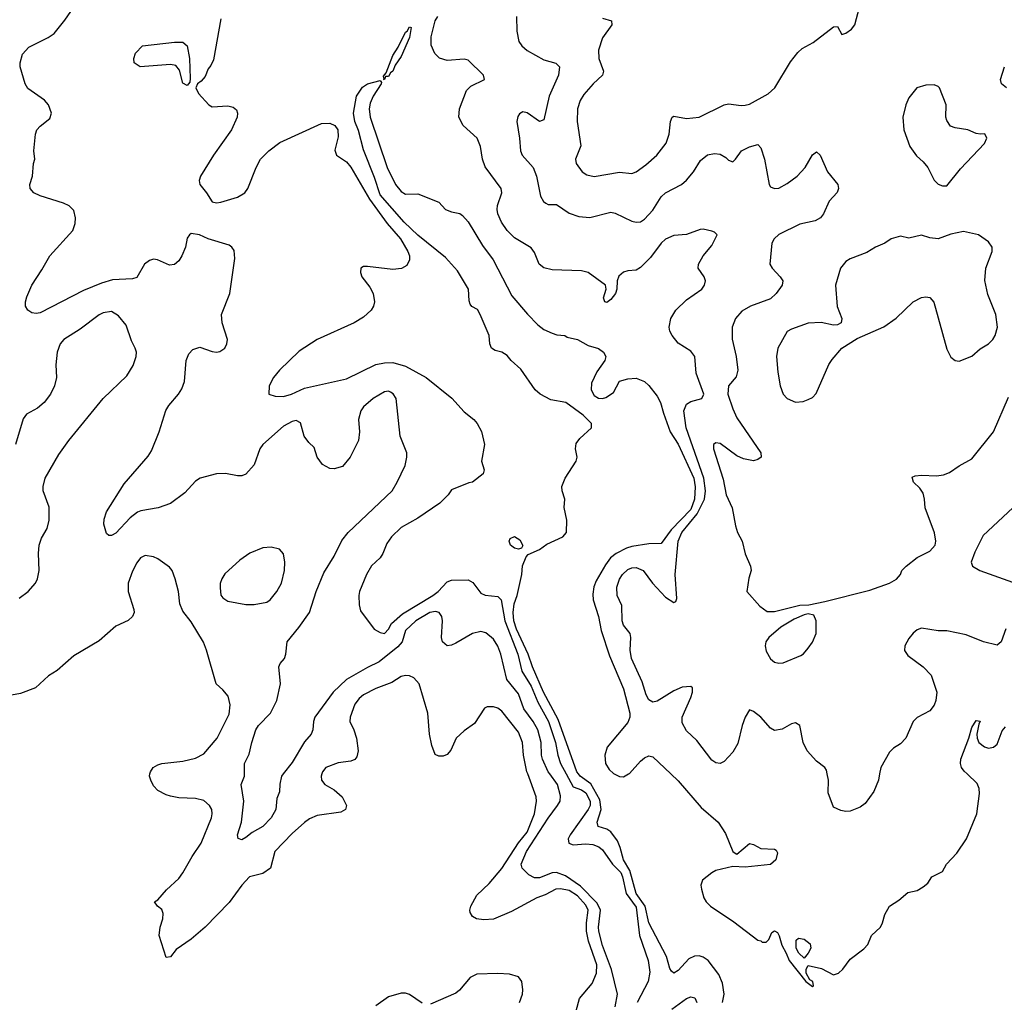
# Model space of a CAD drawing. Header units: inches. Extents: x 1550315 to 1685896, y 510706 to 640504.
# Tile 295 of 452: x 1634012 to 1638705, y 578911 to 583595. Entities that reach past the tile are written whole.
import ezdxf

# ---------------------------------------------------------------- set-up
doc = ezdxf.new("R2010")
doc.units = ezdxf.units.IN
doc.header["$MEASUREMENT"] = 0
doc.layers.add('B6537', color=7, linetype='Continuous')
doc.layers.add('B6538', color=7, linetype='Continuous')

msp = doc.modelspace()

# ---------------------------------------------------------------- linework, layer by layer
at = {"layer": 'B6537', "color": 5}
for points, elevation in [([(1635452.2, 580000), (1635449.1, 579990), (1635450.3, 579970), (1635467, 579950), (1635510, 579924.1), (1635548.1, 579890), (1635568.8, 579850), (1635565.5, 579830), (1635541.8, 579818.2), (1635430, 579801.6), (1635393.5, 579786.5), (1635370, 579768.7), (1635310, 579716.5), (1635227.6, 579630), (1635207.1, 579550), (1635170, 579526), (1635106.5, 579510), (1635070, 579469.8), (1635010, 579387.6), (1634896.7, 579270), (1634830, 579212.1), (1634757.7, 579162.3), (1634730, 579128.7), (1634710, 579124.5), (1634677.3, 579230), (1634681.9, 579270), (1634694.1, 579310), (1634695.2, 579335.2), (1634690, 579353.3), (1634668.7, 579370), (1634654, 579390), (1634670, 579399.1), (1634712, 579448), (1634770, 579500.7), (1634790, 579527.7), (1634833.4, 579606.6), (1634876.5, 579670), (1634925.6, 579790), (1634929.6, 579810), (1634927.3, 579830), (1634917, 579850), (1634890, 579873.3), (1634850, 579882.4), (1634770, 579886.3), (1634730, 579893.6), (1634710, 579899.6), (1634670, 579921.6), (1634650, 579943.7), (1634636.3, 579970), (1634631.3, 579990), (1634633, 580000)], 480), ([(1635267.5, 580000), (1635259.8, 579990), (1635251.1, 579951.1), (1635250, 579915.3), (1635237.5, 579882.5), (1635232.1, 579830), (1635210.2, 579790), (1635170.4, 579750), (1635119.2, 579720.8), (1635090, 579696.9), (1635070, 579685.1), (1635052.5, 579692.5), (1635049.8, 579710), (1635069.8, 579770), (1635080.8, 579870), (1635066.9, 579950), (1635083.1, 579990), (1635083.2, 580000)], 460), ([(1636664.1, 578870), (1636680.8, 578930), (1636739.8, 579000.2), (1636760.8, 579050), (1636762.8, 579090), (1636722.4, 579202.4), (1636712.8, 579250), (1636712.6, 579290), (1636721.5, 579350), (1636710, 579375), (1636670, 579418.3), (1636630, 579443.5), (1636590, 579453), (1636567.6, 579450), (1636516.1, 579423.9), (1636476.5, 579410), (1636355.4, 579344.6), (1636270, 579307.5), (1636224.6, 579304.6), (1636189.8, 579309.8), (1636170, 579320.7), (1636158.9, 579338.9), (1636157.2, 579350), (1636162.9, 579370), (1636190, 579422.8), (1636250, 579478.3), (1636310.2, 579549.8), (1636388.9, 579671.1), (1636430, 579723), (1636466.1, 579810), (1636475.7, 579870), (1636474, 579890), (1636433, 580000)], 480), ([(1636849.8, 578890), (1636860.5, 578950), (1636832.9, 579067.1), (1636790, 579182.4), (1636772.8, 579250), (1636769.9, 579270), (1636779.9, 579350), (1636764, 579384), (1636684.9, 579464.9), (1636613.9, 579513.9), (1636570, 579529.6), (1636550, 579529.2), (1636490, 579504), (1636465.1, 579505.1), (1636438.5, 579518.5), (1636406.6, 579550), (1636402.5, 579570), (1636427.3, 579630), (1636530, 579789.1), (1636575.7, 579850), (1636587.4, 579870), (1636590, 579896), (1636574.7, 579950), (1636538.2, 580000)], 460), ([(1636616.8, 580000), (1636650, 579939.1), (1636690, 579924.6), (1636710, 579910.4), (1636730.8, 579870), (1636731.2, 579850), (1636721.3, 579830), (1636635.2, 579710), (1636625.8, 579690), (1636629.9, 579670), (1636650, 579661.2), (1636710, 579667.4), (1636744.1, 579664.1), (1636772.7, 579652.7), (1636790, 579637.6), (1636837.4, 579570), (1636876.4, 579530), (1636885.2, 579510), (1636903, 579430), (1636950, 579364.5), (1636966.4, 579230), (1637007.1, 579110), (1637015.1, 579055.1), (1637006.8, 579010), (1636954.8, 578910)], 440), ([(1637361.1, 578910), (1637369.1, 578950), (1637362.3, 579002.3), (1637343.8, 579043.8), (1637293.6, 579110), (1637270, 579126.1), (1637250, 579132.3), (1637228.2, 579131.8), (1637201.1, 579118.9), (1637150, 579062.7), (1637130, 579049.8), (1637119.1, 579059.1), (1637110, 579073.2), (1637094.1, 579130), (1637010, 579289.8), (1636992.5, 579370), (1636949.3, 579430), (1636920, 579540), (1636889.3, 579590), (1636874.2, 579650), (1636861.2, 579681.2), (1636830, 579723.8), (1636810, 579736), (1636768.7, 579750), (1636764.2, 579770), (1636783.9, 579830), (1636776.7, 579876.7), (1636733.5, 579953.5), (1636682.7, 579990), (1636675.3, 580000)], 420), ([(1636845.6, 580000), (1636870, 579987.3), (1636890, 579986.5), (1636914.3, 580000)], 420), ([(1637115, 580000), (1637150, 579966.5), (1637260.5, 579840.5), (1637341.2, 579770), (1637375.7, 579715.7), (1637410, 579630.7), (1637421.6, 579621.6), (1637430, 579617.3), (1637490, 579667.7), (1637510, 579664), (1637544.4, 579644.4), (1637610, 579641.6), (1637617.2, 579637.2), (1637623.4, 579623.4), (1637615.3, 579590), (1637590, 579568.7), (1637470, 579556), (1637410, 579558), (1637330, 579539.3), (1637310, 579528.9), (1637266.9, 579493.1), (1637258.4, 579470), (1637260.7, 579450), (1637273.2, 579410), (1637284.1, 579390), (1637303.8, 579370), (1637415.4, 579295.4), (1637530, 579207.6), (1637543.9, 579203.9), (1637550, 579197.3), (1637570, 579198), (1637582, 579210), (1637596.4, 579243.6), (1637610, 579252), (1637623.6, 579243.6), (1637632, 579228), (1637643.6, 579183.6), (1637665.4, 579145.4), (1637678.8, 579110), (1637758.8, 579010), (1637790, 578986), (1637795.3, 578990), (1637791.5, 579010), (1637778, 579018), (1637760.9, 579050), (1637759.5, 579070), (1637770, 579086.8), (1637833.1, 579073.1), (1637890, 579042.6), (1637914.2, 579050), (1637934.9, 579070), (1637970, 579117.4), (1638034.5, 579165.5), (1638053.6, 579186.4), (1638071.3, 579230), (1638114.7, 579270), (1638124.8, 579290), (1638135.1, 579330), (1638157.2, 579370), (1638201.7, 579398.3), (1638245.1, 579434.9), (1638290, 579443.8), (1638318.5, 579461.5), (1638340.7, 579479.3), (1638359.5, 579510), (1638410, 579534.9), (1638429.4, 579570), (1638478.3, 579621.7), (1638523.7, 579690), (1638574.3, 579810), (1638586.3, 579906.3), (1638584.7, 579930), (1638574.6, 579954.6), (1638528, 580000)], 420), ([(1638110.4, 580000), (1638104.4, 579970), (1638083.5, 579916.5), (1638040.9, 579859.1), (1638018.4, 579841.6), (1637970, 579822.8), (1637950, 579821), (1637925.4, 579825.4), (1637890, 579842), (1637865.5, 579910), (1637866.7, 579970), (1637860.8, 580000)], 440), ([(1636393.3, 578910), (1636408, 578950), (1636410.7, 578970.7), (1636405.4, 579010), (1636390, 579032.8), (1636346.2, 579046.2), (1636290, 579049), (1636190, 579045), (1636158.5, 579030), (1636108, 578970), (1636090, 578955.3), (1635970, 578902.4)], 520), ([(1635930, 578906.6), (1635870, 578948.5), (1635850, 578954.5), (1635830, 578954.2), (1635770, 578937.1), (1635710, 578895.3)], 520), ([(1637120.6, 578879.4), (1637190, 578929.7), (1637210, 578938), (1637230, 578932), (1637238.5, 578910)], 440)]:
    msp.add_lwpolyline(points, dxfattribs=dict(at, elevation=elevation))
at = {"layer": 'B6537', "color": 5, "elevation": 420}
msp.add_lwpolyline([(1637750, 579121.2), (1637725.6, 579145.6), (1637713.3, 579170), (1637713.1, 579206.9), (1637723.1, 579216.9), (1637750, 579212.9), (1637778.6, 579190), (1637782.9, 579170), (1637770, 579145.1)], close=True, dxfattribs=at)
at = {"layer": 'B6538', "color": 5}
for points, elevation in [([(1635083.2, 580000), (1635083.6, 580050), (1635105.9, 580094.1), (1635117.8, 580150), (1635137.6, 580210), (1635150.6, 580230), (1635207.9, 580290), (1635237.6, 580350), (1635255, 580430), (1635247.1, 580510), (1635253.7, 580526.3), (1635274.2, 580550), (1635280.9, 580570), (1635286.6, 580630), (1635342.2, 580697.8), (1635392.8, 580770), (1635424.5, 580870), (1635461.2, 580958.8), (1635510, 581038.7), (1635546.9, 581113.1), (1635577.4, 581150), (1635787.1, 581350), (1635810.9, 581390), (1635848.4, 581470), (1635857.2, 581510), (1635856.8, 581530), (1635825, 581610), (1635806.4, 581790), (1635792, 581812), (1635779.7, 581819.7), (1635770, 581823.8), (1635750, 581822), (1635696, 581790), (1635650.4, 581750), (1635638, 581730), (1635626.5, 581690), (1635632, 581630), (1635627, 581590), (1635587.2, 581510), (1635550, 581464.7), (1635510, 581453.6), (1635490, 581456.2), (1635454.7, 581474.7), (1635430, 581509.2), (1635416.2, 581556.2), (1635390, 581579.3), (1635367, 581610), (1635350, 581673.2), (1635330, 581684.5), (1635310, 581679.6), (1635270, 581656.9), (1635170.4, 581570), (1635157.1, 581550), (1635130, 581474), (1635090, 581429), (1635070, 581421.2), (1635050, 581421.2), (1634992.4, 581432.4), (1634950, 581429.8), (1634872.4, 581410), (1634850, 581396.2), (1634799.7, 581340.3), (1634730.9, 581289.1), (1634672.3, 581267.7), (1634590, 581254.2), (1634572.8, 581247.2), (1634539, 581221), (1634470, 581146.9), (1634450, 581136.2), (1634436.5, 581136.5), (1634426, 581146), (1634413.6, 581190), (1634414, 581214), (1634425.4, 581250), (1634510, 581383.1), (1634624.8, 581515.2), (1634640.2, 581539.8), (1634676.8, 581630), (1634708.4, 581731.6), (1634723.2, 581756.8), (1634769.6, 581810), (1634784.2, 581835.8), (1634796.9, 581870), (1634805.1, 581970), (1634818.3, 582001.7), (1634836.9, 582023.1), (1634870, 582034.4), (1634930, 582012.7), (1634950, 582010.4), (1634965.8, 582014.2), (1634989.3, 582030), (1634999.6, 582050), (1635002.4, 582070), (1634976.9, 582150), (1634973.6, 582190), (1635013, 582290), (1635036.6, 582456.6), (1635034.2, 582494.2), (1635023.7, 582510), (1635010, 582519.6), (1634910, 582551.1), (1634869, 582570), (1634830, 582576.3), (1634820.5, 582570), (1634810, 582553.2), (1634801.5, 582510), (1634784.9, 582470), (1634770, 582445.6), (1634750, 582427.8), (1634725.3, 582425.3), (1634668, 582450), (1634650, 582452.8), (1634630, 582448), (1634607.6, 582430), (1634570, 582366.3), (1634550, 582360.4), (1634454.4, 582354.4), (1634401.1, 582338.9), (1634316, 582304), (1634110, 582197.4), (1634090, 582194.3), (1634070, 582197.4), (1634050.9, 582210.9), (1634040.4, 582230), (1634039.7, 582250), (1634045.9, 582274.1), (1634069.7, 582330), (1634117.5, 582402.5), (1634155, 582470), (1634265.1, 582590), (1634276.6, 582623.4), (1634278, 582650), (1634270, 582685.2), (1634247.2, 582707.2), (1634220.4, 582720.4), (1634110, 582755.1), (1634079.3, 582770), (1634062.7, 582790), (1634060.9, 582810), (1634073.6, 582850), (1634078, 582910), (1634084.2, 582930), (1634079.5, 582970), (1634087, 583050), (1634094, 583070), (1634110, 583088), (1634155.3, 583124.7), (1634163.5, 583150), (1634149.6, 583190), (1634130.8, 583210.8), (1634050, 583267.6), (1634037.7, 583290), (1634014.2, 583370), (1634014.2, 583390), (1634025.3, 583430), (1634055.9, 583464.1), (1634147, 583510), (1634175.6, 583530), (1634226.7, 583593.3), (1634310, 583713)], 460), ([(1636790, 583602.4), (1636832.7, 583590), (1636834, 583570), (1636790, 583508.2), (1636770.1, 583450), (1636772.9, 583410), (1636793.7, 583350), (1636789.1, 583330), (1636745, 583290), (1636700.9, 583239.1), (1636683.2, 583210), (1636670.2, 583169.8), (1636669.3, 583110), (1636686.5, 582993.5), (1636661.3, 582930), (1636664.9, 582910), (1636693, 582870), (1636715.3, 582855.2), (1636750, 582846.9), (1636870, 582867.7), (1636930, 582862.3), (1636950, 582870.2), (1636996.9, 582903.1), (1637048.3, 582950), (1637092.7, 583007.3), (1637107.1, 583050), (1637114, 583110), (1637122.2, 583130), (1637130, 583135.9), (1637190, 583123.6), (1637249.9, 583130.1), (1637370, 583188.7), (1637390, 583194.6), (1637450, 583186), (1637470, 583187.6), (1637490, 583192.9), (1637579.1, 583240.9), (1637611, 583270), (1637685.7, 583394.3), (1637720.9, 583439.1), (1637741.8, 583458.2), (1637793.7, 583486.3), (1637890, 583560.7), (1637910, 583562), (1637930, 583524.7), (1637950, 583531), (1637976, 583550), (1637991.5, 583570), (1638028.5, 583710)], 480), ([(1634970, 583599.1), (1634936.1, 583403.9), (1634923.5, 583376.5), (1634910, 583360.4), (1634895.5, 583324.5), (1634877.3, 583302.7), (1634859.5, 583290), (1634851.8, 583270), (1634864, 583244), (1634912.7, 583190), (1634930, 583179.6), (1635004.2, 583184.2), (1635030, 583178), (1635045.1, 583165.1), (1635049.7, 583150), (1635048.3, 583130), (1635022.2, 583070), (1634935.4, 582950), (1634874.5, 582850), (1634867.9, 582827.9), (1634870, 582809), (1634902.7, 582770), (1634930, 582727), (1634950, 582722.4), (1634970, 582725.4), (1635050, 582749.8), (1635084.6, 582770), (1635099, 582790), (1635138.6, 582890), (1635160.2, 582930), (1635199.6, 582970), (1635252.3, 583010), (1635450, 583100.5), (1635490, 583101.1), (1635513.6, 583090), (1635529, 583070), (1635530, 583036), (1635513.6, 582973.6), (1635522.6, 582950), (1635570, 582917.7), (1635590, 582892.5), (1635679.3, 582739.3), (1635763.1, 582623.1), (1635826.6, 582550), (1635861.3, 582490), (1635869.5, 582470), (1635869.4, 582450), (1635857.2, 582422.8), (1635831.4, 582408.6), (1635790, 582404.9), (1635670, 582418.7), (1635650, 582418), (1635637.2, 582410), (1635636.2, 582390), (1635643, 582370), (1635680.7, 582320.7), (1635696.8, 582290), (1635703.1, 582250), (1635698.3, 582230), (1635686.6, 582210), (1635650, 582177.7), (1635605.6, 582150), (1635430, 582070.2), (1635344.7, 582015.3), (1635250, 581924.9), (1635222, 581890), (1635201.2, 581850), (1635199, 581810), (1635230, 581800.5), (1635270, 581798.5), (1635308, 581810), (1635370, 581838.3), (1635570, 581883.7), (1635710, 581951.8), (1635750, 581959.7), (1635790, 581960.5), (1635850, 581943.2), (1635949.7, 581890), (1636071.1, 581791.1), (1636130, 581726.6), (1636176, 581690), (1636192.3, 581670), (1636212.7, 581632.7), (1636227.8, 581570), (1636212.8, 581490), (1636226, 581450), (1636220.5, 581430), (1636170, 581390.6), (1636152.1, 581387.9), (1636070, 581354), (1636054.5, 581330), (1636014.7, 581290), (1635910, 581219.7), (1635830, 581175.3), (1635783.5, 581130), (1635761.8, 581098.2), (1635743.1, 581050), (1635729.7, 581030), (1635688.6, 580991.4), (1635664.5, 580950), (1635631.5, 580870), (1635628, 580850), (1635630, 580806), (1635636.6, 580776.6), (1635702, 580690), (1635730, 580674), (1635750, 580669.4), (1635770, 580689.2), (1635783.5, 580716.5), (1635836.4, 580763.6), (1635980.8, 580850), (1636007, 580870), (1636050, 580915.3), (1636070, 580923.1), (1636150, 580925.3), (1636172, 580912), (1636210, 580861), (1636230, 580851.9), (1636290, 580845.6), (1636306.4, 580830), (1636323.4, 580730), (1636386.6, 580570), (1636405.1, 580490), (1636450, 580418.8), (1636481.6, 580341.6), (1636532.2, 580250), (1636566.2, 580150), (1636576.5, 580090), (1636589.6, 580050), (1636616.8, 580000)], 440), ([(1637860.8, 580000), (1637857.3, 580017.3), (1637850, 580030.7), (1637810, 580060.5), (1637765.3, 580110), (1637746.4, 580150), (1637730.5, 580230), (1637710, 580244), (1637690, 580239.3), (1637646.1, 580213.9), (1637610, 580207), (1637590, 580218.4), (1637544.9, 580270), (1637510, 580297.6), (1637490, 580304.9), (1637470, 580270.7), (1637454.6, 580230), (1637434.7, 580145.3), (1637410, 580103.7), (1637370, 580059.5), (1637350, 580050.3), (1637330, 580053.4), (1637310, 580066), (1637239.4, 580159.4), (1637190, 580204.9), (1637170, 580242.8), (1637169.4, 580270.6), (1637210, 580363.7), (1637218.7, 580390), (1637218.8, 580410), (1637210, 580417.3), (1637170, 580413.7), (1637130, 580395.6), (1637050, 580346.3), (1637030, 580341.7), (1637010, 580353.7), (1636997.7, 580377.7), (1636979, 580439), (1636928.3, 580550), (1636920.8, 580590), (1636925.2, 580650), (1636920.7, 580670), (1636890, 580708.9), (1636882.7, 580730), (1636882, 580802), (1636860.3, 580850), (1636857.4, 580890), (1636870, 580928), (1636885.2, 580950), (1636910, 580973.6), (1636930, 580982.4), (1636950, 580984.2), (1636984.2, 580970), (1637028.7, 580908.7), (1637090, 580842.4), (1637130, 580816.3), (1637138.9, 580821.1), (1637144.4, 580835.6), (1637135.8, 580950), (1637150.9, 581110), (1637167.9, 581150), (1637241, 581239), (1637276, 581310), (1637281, 581350), (1637273, 581410), (1637189.1, 581650), (1637177.8, 581730), (1637190, 581762.5), (1637210, 581774.8), (1637263.1, 581790), (1637272.1, 581810), (1637236.1, 581910), (1637230.3, 581990), (1637210, 582015.6), (1637150, 582052.6), (1637121.6, 582090), (1637111, 582110), (1637107.1, 582130), (1637115.4, 582170), (1637138.5, 582210), (1637190, 582259.1), (1637263.8, 582310), (1637276.4, 582330), (1637280.4, 582350), (1637274.4, 582370), (1637245.7, 582410), (1637246.7, 582430), (1637270.1, 582469.8), (1637310, 582518), (1637336, 582570), (1637322.8, 582582.8), (1637310, 582586.8), (1637270, 582596.3), (1637255.2, 582595.2), (1637190, 582571.1), (1637130, 582566.2), (1637090, 582549.5), (1637069.9, 582530.1), (1637018.8, 582461.3), (1636970, 582414), (1636950, 582401.2), (1636910, 582398.3), (1636890, 582391.8), (1636867.9, 582372.1), (1636858.9, 582350), (1636857.2, 582310), (1636851.4, 582290), (1636830, 582260.7), (1636810, 582247.6), (1636800.7, 582250), (1636794.6, 582270), (1636806.4, 582310), (1636804, 582330), (1636720.7, 582390), (1636690, 582398.2), (1636550, 582402), (1636510, 582411.7), (1636487.7, 582430), (1636465.5, 582485.5), (1636450, 582507.2), (1636370, 582555), (1636335.2, 582590), (1636308.3, 582630), (1636291.2, 582670), (1636288.3, 582690), (1636289.2, 582710), (1636309.2, 582770), (1636306.7, 582790), (1636230, 582894), (1636217.4, 582930), (1636208.4, 582990), (1636192.2, 583030), (1636125.8, 583090), (1636105.2, 583130), (1636107.5, 583170), (1636142, 583258), (1636161.5, 583278.5), (1636227.3, 583310), (1636222, 583330), (1636150, 583402.4), (1636130, 583407.2), (1636050, 583400.2), (1636012.1, 583412.1), (1635990, 583434.4), (1635973.1, 583473.1), (1635973.2, 583513.2), (1635992.3, 583590), (1636005.1, 583610)], 440), ([(1636380.2, 583610), (1636381, 583541), (1636391.2, 583491.2), (1636404.9, 583470), (1636430, 583448.2), (1636510, 583403.5), (1636567.1, 583387.1), (1636584.9, 583370), (1636580.2, 583330), (1636535.6, 583230), (1636510, 583117), (1636490, 583109.6), (1636430, 583151.6), (1636410, 583156.2), (1636394, 583146), (1636386, 583134), (1636381.3, 583110), (1636394.7, 583030), (1636398.6, 582970), (1636407.1, 582950), (1636459.5, 582890), (1636475.3, 582850), (1636494.6, 582754.6), (1636508.6, 582728.6), (1636520, 582720), (1636530, 582714.3), (1636570, 582713.6), (1636630, 582672.4), (1636676.5, 582656.5), (1636730, 582652.9), (1636830, 582676.9), (1636850, 582673.6), (1636930, 582634.6), (1636950, 582630.3), (1636970, 582631.8), (1636990, 582644.9), (1637030, 582687.7), (1637069.8, 582750), (1637090, 582769.2), (1637166, 582810), (1637189.7, 582830), (1637223.5, 582870), (1637255.9, 582924.1), (1637290, 582950.4), (1637323.3, 582956.7), (1637350, 582954.4), (1637378, 582938), (1637390, 582924.9), (1637410, 582917.6), (1637423.6, 582930), (1637451.3, 582970), (1637490, 582988.3), (1637530, 582999.5), (1637544.2, 582984.2), (1637561.7, 582930), (1637583.8, 582810), (1637590, 582798.8), (1637610, 582790.6), (1637630, 582792.7), (1637670, 582814), (1637718, 582850), (1637755.8, 582890), (1637790, 582950.5), (1637810, 582964.9), (1637827.3, 582950), (1637861.3, 582870), (1637912, 582810), (1637914.9, 582790), (1637908.5, 582771.5), (1637870.3, 582729.7), (1637843.1, 582670), (1637828, 582650), (1637803.7, 582636.3), (1637730, 582620.9), (1637630, 582571.7), (1637607.4, 582550), (1637596.5, 582530), (1637587.4, 582430), (1637597.6, 582410), (1637636.4, 582370), (1637648.4, 582350), (1637646.7, 582330), (1637617, 582290), (1637590, 582264.8), (1637494.9, 582230), (1637454.2, 582205.8), (1637423.6, 582170), (1637407.9, 582130), (1637407.2, 582072.8), (1637426.3, 581990), (1637435, 581925), (1637427.2, 581892.8), (1637390.3, 581850), (1637387.1, 581810), (1637410, 581739.5), (1637430, 581696.5), (1637543.7, 581530), (1637546, 581510), (1637530, 581498), (1637510, 581492.6), (1637461.4, 581501.4), (1637430, 581515.8), (1637350, 581574.8), (1637330, 581578.7), (1637319.3, 581570), (1637318.3, 581550), (1637364.5, 581404.5), (1637379.1, 581330), (1637408.3, 581268.3), (1637422.8, 581182.8), (1637433.4, 581150), (1637455.5, 581110), (1637468.8, 581048.8), (1637495.5, 580990), (1637498.4, 580970), (1637486.5, 580933.5), (1637478, 580870), (1637538.9, 580799), (1637573.7, 580773.7), (1637610, 580773.4), (1637730, 580804.2), (1637773.3, 580806.7), (1637850, 580821.6), (1638064.2, 580875.8), (1638157.2, 580910), (1638191.3, 580928.7), (1638209.3, 580950), (1638216, 580970), (1638237.2, 580990), (1638290, 581030.8), (1638350, 581061), (1638374.5, 581090), (1638378.4, 581110), (1638371.5, 581148.5), (1638328, 581268), (1638324.9, 581310), (1638317.8, 581337.8), (1638301.3, 581361.3), (1638272, 581390), (1638266.2, 581413.8), (1638279.5, 581420.5), (1638310, 581424.4), (1638381.2, 581421.2), (1638414.2, 581425.8), (1638442.7, 581437.3), (1638490, 581469), (1638550, 581501.3), (1638653.3, 581630), (1638724.4, 581795.6)], 460), ([(1638715.1, 583270), (1638691.8, 583290), (1638687, 583310), (1638705.2, 583370)], 460), ([(1636675.3, 580000), (1636667.9, 580010), (1636578.7, 580258.7), (1636508.9, 580388.9), (1636455.3, 580510), (1636435.8, 580570), (1636379.1, 580690), (1636366.8, 580730), (1636363.9, 580770), (1636369.3, 580810), (1636382.7, 580850), (1636404.8, 580950), (1636408.4, 580991.6), (1636425.9, 581034.1), (1636434.9, 581045.1), (1636490, 581069.6), (1636525, 581095), (1636600.7, 581130), (1636617.5, 581150), (1636618.9, 581210), (1636606.9, 581270), (1636609.8, 581309.8), (1636597.3, 581350), (1636596.3, 581370), (1636612.2, 581410), (1636663.4, 581490), (1636668.1, 581510), (1636661, 581550), (1636664.3, 581575.7), (1636681.6, 581598.4), (1636737.7, 581650), (1636737, 581670), (1636697.9, 581710), (1636615.3, 581770), (1636543.3, 581783.3), (1636492.7, 581810), (1636469.5, 581830), (1636400.9, 581930), (1636354.5, 581970), (1636334.9, 581994.9), (1636310, 582009.6), (1636278.4, 582018.4), (1636261.2, 582030), (1636253.2, 582050), (1636249.2, 582090), (1636206.6, 582190), (1636193.1, 582213.1), (1636167.6, 582227.6), (1636159.5, 582239.5), (1636154.5, 582254.5), (1636151.7, 582310), (1636098.1, 582398.1), (1636040.9, 582460.9), (1635910, 582567.2), (1635843.6, 582630), (1635730, 582759.8), (1635703.6, 582843.6), (1635650, 582974.5), (1635626.1, 583066.1), (1635609.9, 583110.1), (1635603.2, 583150), (1635617.7, 583230), (1635646.3, 583273.7), (1635670, 583288.7), (1635730, 583304.7), (1635736.3, 583296.3), (1635734.9, 583290), (1635696.5, 583230), (1635682.2, 583197.8), (1635678.3, 583170), (1635682, 583130), (1635763.6, 582890), (1635803.1, 582810), (1635830, 582775.5), (1635850, 582763), (1635910, 582764.7), (1636010, 582724.7), (1636042, 582690), (1636070, 582678.8), (1636110, 582671), (1636122.5, 582662.5), (1636150, 582630.8), (1636218.4, 582518.4), (1636268.4, 582450), (1636358.3, 582278.3), (1636431.7, 582191.7), (1636481, 582141), (1636510, 582119), (1636550, 582100.7), (1636572.5, 582092.5), (1636609.7, 582090.3), (1636621.4, 582081.4), (1636671, 582070), (1636721.3, 582041.3), (1636770, 582027.3), (1636794.4, 582010), (1636805.5, 581990), (1636801.3, 581970), (1636763.4, 581916.6), (1636736.7, 581863.3), (1636736.1, 581830), (1636750, 581804.1), (1636770, 581791.3), (1636790, 581789.5), (1636805.6, 581794.4), (1636841.4, 581818.6), (1636870, 581871.3), (1636910, 581883.1), (1636950, 581886.8), (1636990, 581871), (1637010, 581851), (1637050, 581800.7), (1637066.7, 581770), (1637079.7, 581719.7), (1637112.4, 581630), (1637150, 581572.2), (1637225.2, 581410), (1637231.3, 581368.7), (1637228.5, 581310), (1637210, 581260.5), (1637116.5, 581163.5), (1637070, 581098.2), (1637010, 581096), (1636930, 581083.9), (1636903.9, 581076.1), (1636854, 581050), (1636827.6, 581030), (1636803.3, 580996.7), (1636760, 580920), (1636748.7, 580891.3), (1636742.9, 580857.1), (1636744.4, 580830), (1636770.6, 580750), (1636784, 580684), (1636822.9, 580562.9), (1636890, 580404.9), (1636919.9, 580290), (1636919.7, 580270), (1636910, 580244.8), (1636811.8, 580128.2), (1636800.9, 580090), (1636804.7, 580050), (1636820.8, 580020.8), (1636841.9, 580001.9), (1636845.6, 580000)], 420), ([(1634010, 580837.1), (1634051.6, 580870), (1634087.3, 580910), (1634096.9, 580930), (1634105.6, 580970), (1634101.6, 581050), (1634104.2, 581090), (1634115.8, 581124.2), (1634142.4, 581170), (1634153, 581210), (1634151.8, 581271.8), (1634124.5, 581350), (1634123.6, 581370), (1634133.6, 581410), (1634198, 581522), (1634246, 581590), (1634410, 581788.7), (1634523, 581897), (1634553.2, 581946.8), (1634566.9, 581990), (1634568, 582010), (1634562.4, 582030), (1634544.2, 582064.2), (1634518.8, 582138.8), (1634483, 582183), (1634450, 582204.7), (1634410, 582198.3), (1634390, 582188.2), (1634299.8, 582120.2), (1634222.4, 582070), (1634204.6, 582050), (1634190.3, 582010), (1634183.6, 581950), (1634186.8, 581890), (1634177.8, 581850), (1634158.5, 581810), (1634129.3, 581770), (1634096.2, 581743.8), (1634045, 581715), (1634028.1, 581691.9), (1633991.3, 581570)], 480), ([(1638769.8, 581290.2), (1638604.2, 581135.8), (1638563.8, 581056.2), (1638547.1, 581010), (1638553.7, 580990), (1638587.4, 580970), (1638921.1, 580850)], 440), ([(1634633, 580000), (1634634.7, 580010), (1634648.2, 580030), (1634670, 580043.6), (1634690, 580050.2), (1634790, 580060.2), (1634850, 580075.2), (1634890, 580096.5), (1634952.7, 580170), (1635010, 580284.9), (1635015.3, 580330), (1635006, 580370), (1634980.9, 580400.9), (1634947.8, 580430), (1634903.1, 580590), (1634887.7, 580627.7), (1634830, 580725.2), (1634790, 580775.3), (1634776, 580810), (1634769.5, 580870), (1634753.6, 580930), (1634738.4, 580970), (1634725.6, 580985.6), (1634670, 581025.1), (1634650, 581034), (1634610, 581040.7), (1634588, 581030), (1634570, 581006), (1634550, 580967), (1634529.3, 580910), (1634529.4, 580869.4), (1634555.8, 580784.2), (1634557.6, 580770), (1634550.3, 580749.7), (1634528.9, 580731.1), (1634470, 580703.6), (1634390, 580634.7), (1634270, 580562.4), (1634190, 580493.7), (1634150, 580468), (1634086.7, 580410), (1634016.4, 580383.6), (1633813.5, 580346.5)], 480), ([(1636538.2, 580000), (1636530.5, 580010.5), (1636503, 580070), (1636498.3, 580090), (1636497.9, 580150), (1636480.7, 580210), (1636459.2, 580250), (1636414.9, 580310), (1636390, 580381.2), (1636333.1, 580450), (1636305.2, 580570), (1636290, 580609.7), (1636270, 580642), (1636233, 580673), (1636210, 580678.8), (1636170, 580668.8), (1636090, 580623.8), (1636070, 580614.2), (1636050, 580611), (1636027, 580630), (1636022.6, 580650), (1636027.7, 580730), (1636023.5, 580750), (1636011.3, 580770), (1635994.5, 580774.5), (1635966.3, 580770), (1635899.3, 580730), (1635850, 580682.9), (1635834.9, 580630), (1635814.6, 580605.4), (1635726, 580534), (1635670, 580507.9), (1635568.9, 580450), (1635506, 580390), (1635418.4, 580270), (1635411.6, 580250), (1635409.2, 580210), (1635400.7, 580190), (1635370, 580152.8), (1635310, 580055), (1635267.5, 580000)], 460), ([(1638711.4, 580691.4), (1638689.5, 580630), (1638670, 580614.4), (1638606, 580630), (1638522.5, 580662.5), (1638430, 580682.4), (1638390, 580681.6), (1638310, 580694.3), (1638290, 580686.5), (1638270, 580670.2), (1638250, 580646), (1638230, 580610.2), (1638228.4, 580588.4), (1638245.1, 580565.1), (1638317.4, 580510), (1638356.1, 580470), (1638382.4, 580390), (1638378.9, 580350), (1638370, 580327.7), (1638350, 580300.4), (1638290, 580268.7), (1638269.8, 580250.2), (1638235.8, 580170), (1638210, 580143.2), (1638176.9, 580123.1), (1638157, 580103), (1638116.3, 580030), (1638110.4, 580000)], 440), ([(1636433, 580000), (1636429.3, 580010), (1636413.5, 580090), (1636408.2, 580150), (1636390, 580198.9), (1636310, 580299.8), (1636290, 580312.9), (1636270, 580319.2), (1636240.2, 580319.8), (1636226.5, 580313.5), (1636179.4, 580240.6), (1636130, 580205.1), (1636092.8, 580170), (1636066.1, 580113.9), (1636050, 580091.8), (1636030, 580084.5), (1636010, 580084), (1635992.5, 580092.5), (1635975.6, 580135.6), (1635965.4, 580190), (1635956.4, 580290), (1635915.1, 580430), (1635890, 580457.4), (1635870, 580467.8), (1635850, 580469.6), (1635830, 580463.6), (1635784.9, 580435.1), (1635710, 580407), (1635650, 580376.5), (1635630, 580359.8), (1635610, 580333), (1635586.7, 580270), (1635585.6, 580250), (1635604.5, 580210), (1635616.5, 580170), (1635624.7, 580110), (1635618.3, 580081.7), (1635610, 580068.6), (1635590, 580060.3), (1635530, 580052.1), (1635470.7, 580030), (1635455.3, 580010), (1635452.2, 580000)], 480), ([(1638528, 580000), (1638513.8, 580013.8), (1638501.2, 580030), (1638496, 580050), (1638497, 580070), (1638535.4, 580170), (1638550, 580221), (1638570, 580254.8), (1638590, 580251), (1638582.5, 580237.5), (1638573.2, 580190), (1638574.6, 580170), (1638583, 580150), (1638609.7, 580129.7), (1638630, 580123.3), (1638652.5, 580127.5), (1638670, 580142.4), (1638695.1, 580204.9), (1638710, 580223.7)], 420), ([(1636914.3, 580000), (1636918, 580002), (1636970, 580061.1), (1636990, 580077.3), (1637010, 580085.9), (1637030, 580081.3), (1637115, 580000)], 420)]:
    msp.add_lwpolyline(points, dxfattribs=dict(at, elevation=elevation))
for points, elevation in [([(1635750, 583309.4), (1635746, 583310), (1635749.1, 583310.9), (1635746.3, 583326.3), (1635758, 583342), (1635790, 583424), (1635816.4, 583463.6), (1635850, 583534.9), (1635859.1, 583540.9), (1635870, 583560.7), (1635877.5, 583557.5), (1635870, 583509.4), (1635830, 583419.5), (1635802, 583378), (1635790, 583349.6), (1635779, 583341), (1635770, 583324.2), (1635756, 583324)], 420), ([(1634810, 583280.7), (1634790, 583292), (1634773.8, 583353.8), (1634756.1, 583376.1), (1634730, 583381.7), (1634586, 583370), (1634558, 583390), (1634555.3, 583410), (1634564.7, 583435.3), (1634598, 583470), (1634750, 583487.7), (1634790, 583487.3), (1634810, 583470.6), (1634821.3, 583410), (1634824.8, 583315.2), (1634822.6, 583297.4)], 440), ([(1638370, 583284.5), (1638330, 583283.6), (1638287.3, 583270), (1638250, 583222.7), (1638235.6, 583190), (1638221.3, 583130), (1638226, 583070), (1638254.6, 582990), (1638286.5, 582946.5), (1638318.3, 582918.3), (1638340.7, 582890), (1638370.7, 582830), (1638390, 582810.7), (1638410, 582802.8), (1638430, 582802.8), (1638495.9, 582884.1), (1638610, 583004.7), (1638622, 583030), (1638611.8, 583051.8), (1638591.1, 583048.9), (1638570, 583052), (1638530, 583069.4), (1638470, 583079.5), (1638448.3, 583088.3), (1638430, 583115.3), (1638426, 583130), (1638427.8, 583190), (1638396, 583270), (1638390, 583277.2)], 480), ([(1638510, 582586), (1638450, 582572.3), (1638390, 582551), (1638350, 582554.5), (1638310, 582568), (1638250, 582553.6), (1638210, 582563.7), (1638164.7, 582550), (1638136, 582530), (1638090, 582511.5), (1638050, 582485.4), (1637970, 582454.7), (1637950, 582442.9), (1637923.7, 582410), (1637899.5, 582330), (1637907.9, 582227.9), (1637930.5, 582170), (1637926.8, 582150), (1637910, 582140.7), (1637890, 582139.6), (1637831, 582151), (1637770, 582148.5), (1637690, 582119.6), (1637670.4, 582109.6), (1637624.6, 582030), (1637619, 581990), (1637624.5, 581915.5), (1637636.9, 581850), (1637650.2, 581810.2), (1637670, 581788.7), (1637710, 581771.7), (1637745.3, 581774.7), (1637770, 581784.4), (1637790, 581794.9), (1637807.3, 581812.7), (1637868.4, 581951.5), (1637884.1, 581975.9), (1637931, 582029), (1638003.8, 582076.2), (1638130, 582130.3), (1638190, 582172.2), (1638270, 582250.4), (1638310, 582270.5), (1638330, 582274), (1638350, 582271), (1638368.4, 582248.4), (1638430, 582024.7), (1638450, 581986), (1638470, 581971), (1638490, 581967.3), (1638550, 581990.5), (1638590, 582026.4), (1638630, 582050.5), (1638649.5, 582070), (1638660.7, 582090), (1638671.6, 582130), (1638664.2, 582190), (1638625.9, 582285.9), (1638612.2, 582352.2), (1638616.4, 582410), (1638646.3, 582490), (1638647.3, 582510), (1638630, 582536), (1638582, 582570)], 480), ([(1636390, 581071.6), (1636370, 581076.3), (1636351.8, 581090), (1636344.4, 581110), (1636350, 581122), (1636370, 581131.5), (1636395.1, 581115.1), (1636410, 581088.7), (1636403.4, 581076.6)], 420), ([(1635210, 581080.5), (1635170, 581076.9), (1635108.4, 581051.6), (1635060.4, 581019.6), (1634990, 580953.6), (1634975.8, 580930), (1634967.7, 580907.7), (1634966.8, 580886.8), (1634971.3, 580851.3), (1634979.6, 580839.6), (1635004, 580824), (1635090, 580808.2), (1635130, 580808.2), (1635190, 580818.7), (1635205.1, 580830), (1635236.9, 580870), (1635259.1, 580910), (1635273.5, 580970), (1635276.4, 581010), (1635269.7, 581049.7), (1635250, 581072)], 480), ([(1637770, 580762.6), (1637750, 580758.5), (1637702.4, 580737.6), (1637639.9, 580700.1), (1637581.7, 580650), (1637568.6, 580630), (1637564.5, 580610), (1637570, 580584.9), (1637590, 580548.5), (1637610, 580532), (1637630, 580527.6), (1637650, 580530.2), (1637735.5, 580564.4), (1637747.9, 580572.1), (1637770, 580599.3), (1637790, 580628.2), (1637808, 580670), (1637808.2, 580730), (1637796.1, 580756.1)], 460)]:
    msp.add_lwpolyline(points, close=True, dxfattribs=dict(at, elevation=elevation))

doc.saveas('drawing.dxf')
